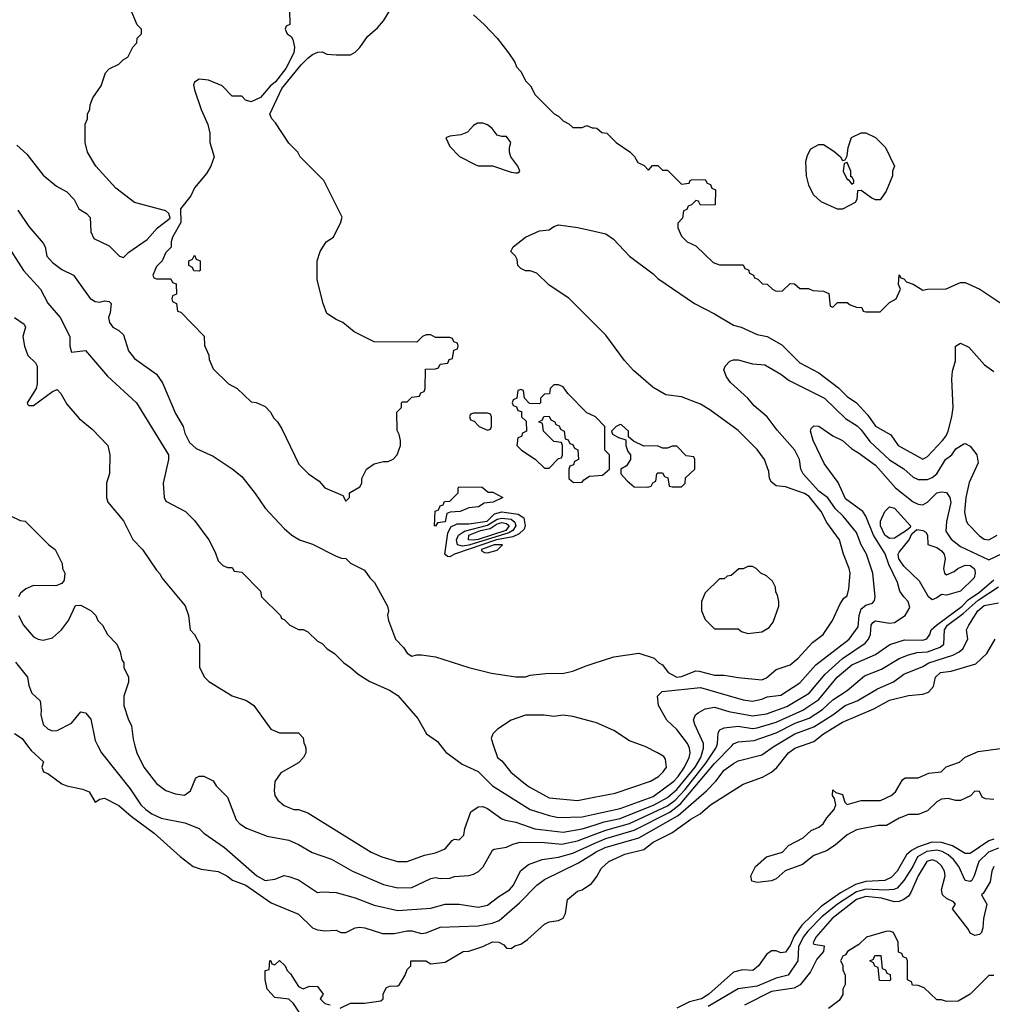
# Model space of a CAD drawing. Header units: inches. Extents: x 2348341 to 2479810, y 460419 to 613669.
# Tile 313 of 656: x 2367571 to 2371684, y 568907 to 573070. Entities that reach past the tile are written whole.
import ezdxf

# ---------------------------------------------------------------- set-up
doc = ezdxf.new("R2010")
doc.units = ezdxf.units.IN
doc.header["$MEASUREMENT"] = 0
for name, color, linetype in [('C3566', 7, 'Continuous'), ('C3567', 7, 'Continuous'), ('C3576', 7, 'Continuous'), ('C3577', 7, 'Continuous')]:
    doc.layers.add(name, color=color, linetype=linetype)

msp = doc.modelspace()

# ---------------------------------------------------------------- linework, layer by layer
at = {"layer": 'C3566', "color": 2}
for points, elevation in [([(2367604.6, 570000), (2367619.8, 569979.8), (2367671.6, 569931.6), (2367664.7, 569910), (2367672, 569890), (2367690, 569882.8), (2367750, 569839.1), (2367770, 569830.7), (2367836.8, 569816.8), (2367864.7, 569804.7), (2367890, 569762), (2367910, 569774), (2367930, 569778), (2367990, 569747.3), (2368042.4, 569702.4), (2368140.5, 569630), (2368250, 569531.3), (2368304.7, 569490), (2368338.5, 569478.5), (2368410, 569468.2), (2368447.3, 569450), (2368471.5, 569431.5), (2368527.3, 569410), (2368635.1, 569335.1), (2368750, 569287.7), (2368810, 569230.4), (2368830, 569221.3), (2368862.5, 569217.5), (2368910, 569220.7), (2368930, 569210.8), (2368950, 569210.7), (2368989.6, 569230.4), (2369010, 569233), (2369030.3, 569230.3), (2369105.7, 569205.7), (2369154.5, 569205.5), (2369210, 569218), (2369230, 569218), (2369270, 569206), (2369290, 569208.5), (2369350, 569233.1), (2369510, 569238.7), (2369569.6, 569250.4), (2369598.7, 569261.3), (2369684.6, 569335.4), (2369758, 569410), (2369790, 569434.4), (2369934.9, 569505.1), (2370000, 569546.2)], 78), ([(2367901.6, 570000), (2367917.3, 569970), (2368038, 569818), (2368083, 569750), (2368104.9, 569730), (2368130, 569712.4), (2368170, 569694.4), (2368270, 569673.4), (2368330, 569650.7), (2368350.4, 569630.4), (2368437.3, 569570), (2368574.8, 569450), (2368610, 569430.8), (2368650, 569436), (2368689.3, 569450.7), (2368710, 569446.8), (2368750, 569433.4), (2368830, 569378.8), (2368850, 569382.8), (2368910, 569379.1), (2368990, 569356.3), (2369070, 569325.5), (2369170, 569303), (2369310, 569313.4), (2369370.5, 569330.5), (2369430, 569330.6), (2369510, 569318), (2369550, 569325.5), (2369597.4, 569362.6), (2369642.7, 569390), (2369659.5, 569410), (2369689.5, 569470.5), (2369722.5, 569497.5), (2369781.3, 569518.7), (2369850, 569528.9), (2369910, 569545.5), (2370000, 569586)], 82), ([(2368058.6, 570000), (2368066, 569970), (2368096, 569910), (2368150, 569841), (2368190, 569811.3), (2368230, 569796), (2368268.9, 569791.1), (2368294, 569810), (2368316.4, 569863.6), (2368330, 569871.3), (2368350, 569872), (2368390, 569852), (2368402, 569830), (2368450, 569782), (2368486.8, 569686.8), (2368502, 569670), (2368530, 569651.3), (2368618, 569618), (2368710, 569600.7), (2368750, 569582.8), (2368808.1, 569548.1), (2368890, 569520.7), (2368978, 569470), (2369110, 569413), (2369170, 569399.3), (2369230, 569400.5), (2369310, 569439.1), (2369330, 569442.8), (2369350, 569438.8), (2369390, 569440.5), (2369410, 569447.7), (2369470, 569450.7), (2369490, 569457.3), (2369511.8, 569468.2), (2369531.9, 569488.1), (2369570, 569558), (2369577.2, 569562.8), (2369630, 569570.7), (2369656.2, 569583.8), (2369688, 569592), (2369790, 569590.3), (2369863.8, 569583.8), (2369930, 569597.3), (2370000, 569624.1)], 86), ([(2368777.9, 570000), (2368782, 569990), (2368782, 569970), (2368772, 569950), (2368750, 569928), (2368675.3, 569884.7), (2368650.9, 569849.1), (2368646.8, 569810), (2368650.7, 569790), (2368662.8, 569770), (2368690, 569747.3), (2368710, 569738.8), (2368730, 569731), (2368750, 569730.8), (2368790, 569716), (2369058, 569550), (2369102, 569530), (2369168.9, 569511.1), (2369210, 569511), (2369283.2, 569536.8), (2369330, 569547.3), (2369370, 569564), (2369400.2, 569599.8), (2369410, 569604.7), (2369430, 569602), (2369450, 569622), (2369454, 569650), (2369479, 569721), (2369510, 569741), (2369530, 569742.8), (2369550, 569734), (2369610, 569690.7), (2369625.1, 569685.1), (2369670, 569676.4), (2369749.1, 569649.1), (2369870, 569634.3), (2369950, 569649.1), (2370000, 569664.6)], 90), ([(2369352.7, 570000), (2369373.2, 569973.2), (2369442.5, 569922.5), (2369510, 569890.6), (2369570.4, 569830.4), (2369730, 569730.4), (2369810, 569704.4), (2369850, 569696.4), (2369950, 569699.5), (2370000, 569710.5)], 94), ([(2369574.7, 570000), (2369591.3, 569950), (2369610, 569936), (2369647.7, 569887.7), (2369703.1, 569843.1), (2369726, 569826), (2369810, 569780.4), (2369930, 569768.4), (2370000, 569781.9)], 98), ([(2368926, 568890), (2368970, 568912), (2369030, 568911.3), (2369098, 568922), (2369108, 568930), (2369108.4, 568951.6), (2369122, 568978), (2369136.4, 568983.6), (2369170, 568984.7), (2369178, 568990), (2369202, 569030), (2369210, 569054), (2369226, 569070), (2369226, 569090), (2369289, 569091), (2369310, 569078), (2369370, 569084.7), (2369446, 569130), (2369470, 569131.3), (2369530, 569150.8), (2369570.4, 569170.4), (2369598, 569170), (2369618, 569158), (2369630, 569144.7), (2369650, 569142), (2369665.6, 569154.4), (2369690, 569161), (2369718.9, 569181.1), (2369790, 569246), (2369810, 569256), (2369850, 569261), (2369869.1, 569270.9), (2369879, 569290), (2369888, 569350), (2369930, 569384.7), (2369950, 569391.3), (2369990, 569418), (2370000, 569431.2)], 74), ([(2368769.3, 568849.3), (2368728.7, 568910), (2368710, 568928.7), (2368650, 568935.3), (2368618, 568970), (2368608.9, 569011.1), (2368608.7, 569050), (2368626, 569054), (2368628.7, 569091.3), (2368634, 569090), (2368638, 569078), (2368650, 569074), (2368670, 569092), (2368694, 569070), (2368702, 569050), (2368716, 569036), (2368750, 568982), (2368770, 568972), (2368796.4, 568983.6), (2368830, 568982), (2368854, 568950), (2368842, 568930), (2368862, 568910), (2368884.7, 568904.7)], 74)]:
    msp.add_lwpolyline(points, dxfattribs=dict(at, elevation=elevation))
at = {"layer": 'C3567', "color": 2}
for points, elevation in [([(2367559.8, 572539.8), (2367602, 572502), (2367670, 572412), (2367726.4, 572366.4), (2367770, 572342), (2367802, 572310), (2367822, 572270), (2367854, 572250), (2367870, 572234), (2367872.7, 572172.7), (2367885.4, 572145.4), (2367950, 572114), (2367994, 572070), (2368010, 572064.7), (2368033.2, 572086.8), (2368110, 572141), (2368154, 572190), (2368208, 572230), (2368202, 572250), (2368190, 572262), (2368057.2, 572297.2), (2367978, 572358), (2367894, 572450), (2367858, 572510), (2367848, 572550), (2367848.4, 572628.4), (2367858, 572650), (2367858, 572670), (2367868.4, 572691.6), (2367868.7, 572710), (2367880.2, 572739.8), (2367915.3, 572790), (2367934.6, 572845.4), (2367950, 572862), (2367990, 572882), (2368010, 572902), (2368028.4, 572911.6), (2368050, 572954), (2368067.3, 572972.7), (2368068.4, 572991.6), (2368086, 573010), (2368086, 573030), (2368068.4, 573048.4), (2368038, 573118)], 102), ([(2368711.6, 573108.4), (2368714, 573050), (2368698, 573042), (2368694, 573030), (2368702, 573010), (2368718.8, 572998.8), (2368726.4, 572986.4), (2368734, 572954), (2368730.5, 572929.5), (2368696.4, 572863.6), (2368652.8, 572807.2), (2368630, 572789.2), (2368590, 572741.2), (2368550, 572722), (2368526, 572730), (2368510, 572746), (2368470, 572746), (2368428, 572790), (2368370, 572814), (2368330, 572818), (2368310, 572806), (2368306, 572794), (2368310, 572774), (2368338.8, 572690), (2368367.1, 572627.1), (2368374.8, 572590), (2368376, 572550), (2368394, 572490), (2368379.1, 572450), (2368360.9, 572419.1), (2368310, 572359), (2368295.2, 572324.8), (2368252, 572270), (2368252.7, 572212.7), (2368218, 572150), (2368211.3, 572130), (2368211.6, 572108.4), (2368190, 572086), (2368174, 572050), (2368150, 572026), (2368134, 571990), (2368138, 571978), (2368150, 571974), (2368210, 571974), (2368218, 571958), (2368232.7, 571952.7), (2368234, 571910), (2368218, 571902), (2368214, 571890), (2368218, 571878), (2368234, 571870), (2368238, 571838), (2368252.7, 571832.7), (2368351.6, 571731.6), (2368352.7, 571692.7), (2368371.6, 571651.6), (2368372.7, 571632.7), (2368390, 571594), (2368454, 571530), (2368491.1, 571511.1), (2368550, 571454), (2368571.6, 571451.6), (2368610, 571434), (2368632, 571410), (2368645.4, 571385.4), (2368662, 571370), (2368679.8, 571339.8), (2368752, 571190), (2368792, 571150), (2368838, 571118), (2368862, 571090), (2368938, 571058), (2368950, 571034), (2368966, 571050), (2368966, 571070), (2369010, 571094), (2369018, 571110), (2369018, 571130), (2369038, 571170), (2369070, 571191.3), (2369110, 571202), (2369130, 571202), (2369150, 571212), (2369168, 571230), (2369182, 571270), (2369182, 571290), (2369176.4, 571316.4), (2369167.3, 571332.7), (2369166, 571410), (2369186, 571430), (2369186, 571450), (2369190, 571454), (2369210, 571454), (2369230, 571474), (2369262, 571478), (2369268, 571492), (2369282, 571498), (2369286, 571510), (2369287.3, 571592.7), (2369330, 571594), (2369342, 571598), (2369350, 571614), (2369382, 571618), (2369387.3, 571632.7), (2369402, 571638), (2369407.3, 571672.7), (2369422, 571678), (2369426, 571690), (2369422, 571702), (2369407.3, 571707.3), (2369402, 571722), (2369390, 571726), (2369330, 571726), (2369310, 571738), (2369290, 571738), (2369274, 571730), (2369250, 571706), (2369070, 571708), (2368986, 571750), (2368938, 571790), (2368910, 571802), (2368870, 571828), (2368854, 571870), (2368829, 571970), (2368828.7, 572050), (2368842, 572090), (2368868, 572130), (2368898, 572150), (2368930, 572214), (2368934.6, 572234.6), (2368858, 572390), (2368758, 572490), (2368748, 572510), (2368710, 572548), (2368653.6, 572633.6), (2368638, 572650), (2368629.2, 572670), (2368680.5, 572779.5), (2368761.3, 572878.7), (2368790, 572906.8), (2368810, 572922.8), (2368832.7, 572932.7), (2368850, 572934), (2368870, 572924.7), (2368910, 572922), (2368970, 572922), (2368990, 572932), (2369010, 572952), (2369041.5, 572998.5), (2369084.7, 573035.3), (2369110, 573064.7), (2369150, 573131.3)], 102), ([(2369490.5, 573090.5), (2369536, 573050), (2369590, 572991.3), (2369638, 572930), (2369664.7, 572890), (2369672, 572870), (2369690.9, 572850.9), (2369712, 572810), (2369732, 572790), (2369751.6, 572751.6), (2369831.6, 572671.6), (2369850, 572662), (2369870, 572642), (2369894, 572630), (2369910, 572614), (2369950, 572614), (2369970, 572622), (2369992.7, 572612.7), (2370000, 572612.3)], 102), ([(2367564.1, 572264.1), (2367610, 572196), (2367670, 572124.7), (2367678.8, 572110), (2367686.8, 572070), (2367710, 572042.8), (2367750, 572013.4), (2367798.8, 571990), (2367870, 571891.3), (2367890, 571878), (2367910, 571876), (2367930, 571881), (2367950, 571878), (2367958, 571870), (2367954, 571830), (2367947.3, 571810), (2367951, 571790), (2367964.7, 571770), (2367990, 571756), (2368010, 571738), (2368030.8, 571670), (2368056.8, 571636.8), (2368150, 571570.8), (2368174.6, 571534.6), (2368230, 571404.7), (2368262.8, 571350), (2368270, 571322), (2368290, 571282), (2368316.9, 571256.9), (2368390, 571224.7), (2368470, 571171.3), (2368510, 571138), (2368567.1, 571067.1), (2368610, 571004.7), (2368690, 570918), (2368722, 570890), (2368754, 570870), (2368810, 570852), (2368910, 570802), (2368932.7, 570792.7), (2368950, 570792), (2368970, 570772), (2369030, 570742), (2369051.3, 570710), (2369071.3, 570690), (2369126, 570590), (2369130.8, 570570.8), (2369127.3, 570552.7), (2369130.7, 570530), (2369160.7, 570450), (2369194.9, 570414.9), (2369210, 570391.3), (2369230, 570378), (2369250, 570384.7), (2369270, 570384.7), (2369330, 570376), (2369470, 570331), (2369566.4, 570306.4), (2369670, 570291.3), (2369710, 570291.3), (2369730, 570298), (2369794.6, 570305.4), (2369872.9, 570307.1), (2369910, 570314.8), (2369963.2, 570336.8), (2370000, 570348.7)], 98), ([(2370000, 571785.5), (2369892.9, 571892.9), (2369810, 571948), (2369758, 571998), (2369730, 572008.7), (2369710, 572008.7), (2369690, 572018), (2369678, 572030), (2369675.3, 572055.3), (2369668, 572070), (2369648, 572090), (2369658, 572110), (2369710, 572150.8), (2369770, 572177.3), (2369810, 572181), (2369830, 572196), (2369850, 572202.8), (2369930.9, 572190.9), (2370000, 572175.7)], 98), ([(2367510, 572131.3), (2367586.8, 572010), (2367658.8, 571930), (2367690, 571871), (2367742.8, 571810), (2367782.8, 571730), (2367784, 571690), (2367790, 571664.7), (2367850, 571671.3), (2367942, 571562), (2368064.7, 571450), (2368201, 571230), (2368201, 571210), (2368178, 571110), (2368182, 571050), (2368190, 571034), (2368272, 570990), (2368310, 570952), (2368371, 570870), (2368398, 570818), (2368410, 570782), (2368430, 570762), (2368450, 570754), (2368470, 570754), (2368478, 570738), (2368510, 570734), (2368590, 570654), (2368594, 570630), (2368674, 570550), (2368678, 570538), (2368690, 570534), (2368714, 570510), (2368750, 570492), (2368770, 570491.3), (2368790, 570482), (2368830, 570442), (2368850, 570432), (2368872, 570410), (2368902, 570390), (2368942, 570350), (2368970.9, 570330.9), (2369002, 570302), (2369051.3, 570271.3), (2369135.3, 570235.3), (2369170, 570212), (2369255.2, 570115.2), (2369290.9, 570050.9), (2369338.5, 570018.5), (2369352.7, 570000)], 94), ([(2367550, 571811.3), (2367590, 571782), (2367596, 571770), (2367584.7, 571730), (2367591.3, 571690), (2367606, 571650), (2367638.8, 571618.8), (2367645.4, 571605.4), (2367644.9, 571530), (2367640.5, 571510), (2367602.8, 571450), (2367604, 571444), (2367610, 571438), (2367630, 571439.1), (2367710, 571497.3), (2367730, 571506), (2367746, 571490), (2367770, 571444.7), (2367823.5, 571383.5), (2367878, 571338), (2367944.7, 571270), (2367952, 571230), (2367951.6, 571151.6), (2367938, 571110), (2367938, 571050), (2367944.7, 571030), (2368010.6, 570950.6), (2368050, 570872), (2368091.3, 570830), (2368150, 570742), (2368165.4, 570725.4), (2368172, 570710), (2368270.9, 570590.9), (2368284.7, 570550), (2368292, 570490), (2368310.8, 570470.8), (2368331.1, 570431.1), (2368331.6, 570331.6), (2368351.6, 570291.6), (2368371.6, 570271.6), (2368470, 570211.3), (2368530.7, 570190.7), (2368562, 570170), (2368634, 570070), (2368670, 570054), (2368750, 570054), (2368770, 570034), (2368772.7, 570012.7), (2368777.9, 570000)], 90), ([(2370000, 571393), (2369970, 571408), (2369888.9, 571488.9), (2369870, 571518), (2369850, 571526), (2369830, 571526), (2369814, 571510), (2369812, 571488), (2369790, 571486), (2369774, 571470), (2369774, 571450), (2369770, 571446), (2369727.3, 571447.3), (2369706, 571470), (2369702, 571502), (2369690, 571506), (2369678, 571502), (2369674, 571470), (2369658, 571462), (2369654, 571450), (2369658, 571438), (2369672.7, 571432.7), (2369678, 571418), (2369692.7, 571412.7), (2369694, 571390), (2369712.7, 571372.7), (2369714, 571330), (2369698, 571322), (2369692.7, 571307.3), (2369678, 571302), (2369674, 571270), (2369694, 571250), (2369751.1, 571211.1), (2369790, 571174), (2369810, 571174), (2369850, 571214), (2369862, 571218), (2369866, 571230), (2369866, 571270), (2369862, 571282), (2369830, 571286), (2369786, 571330), (2369782, 571362), (2369766, 571370), (2369782, 571378), (2369787.3, 571392.7), (2369810, 571394), (2369818, 571378), (2369834, 571370), (2369838, 571358), (2369852.7, 571352.7), (2369858, 571338), (2369874, 571330), (2369878, 571298), (2369890, 571294), (2369898, 571278), (2369910, 571274), (2369918, 571258), (2369931.6, 571251.6), (2369934, 571210), (2369918, 571202), (2369912.7, 571187.3), (2369898, 571182), (2369894, 571170), (2369894, 571130), (2369912.7, 571112.7), (2369950, 571114), (2369956.4, 571123.6), (2369980.4, 571139.6), (2370000, 571141)], 102), ([(2367530, 570974), (2367572.7, 570952.7), (2367594, 570950), (2367694, 570850), (2367722, 570830), (2367751.3, 570770), (2367752, 570750), (2367762, 570730), (2367759.6, 570700.4), (2367750, 570686), (2367723.6, 570676.4), (2367630, 570678), (2367596.9, 570663.1), (2367575.3, 570644.7), (2367566, 570630)], 86), ([(2367566.8, 570550), (2367586.8, 570510), (2367630, 570461), (2367650, 570451), (2367670, 570446), (2367710, 570456), (2367748.7, 570490), (2367778, 570530), (2367807.3, 570592.7), (2367830, 570594), (2367874, 570570), (2367894, 570550), (2367902, 570530), (2367922, 570510), (2367942, 570470), (2367982, 570430), (2367996.9, 570396.9), (2368003.6, 570363.6), (2368012, 570350), (2368012, 570330), (2368031.1, 570291.1), (2368031.1, 570268.9), (2368012, 570210), (2368012, 570170), (2368030, 570114), (2368044.7, 570084.7), (2368051.6, 570028.4), (2368058.6, 570000)], 86), ([(2367553.7, 570353.7), (2367604.7, 570290), (2367610, 570254), (2367622, 570222), (2367658, 570190), (2367662.8, 570150), (2367660.7, 570130), (2367671, 570090), (2367692, 570070), (2367710, 570062.8), (2367730, 570064), (2367790, 570096), (2367830, 570142.8), (2367850, 570138.8), (2367872.8, 570112.7), (2367890, 570022), (2367901.6, 570000)], 82), ([(2370000, 570099.9), (2369910, 570124), (2369870, 570128.7), (2369830, 570124), (2369788.9, 570128.9), (2369710, 570128.7), (2369650, 570108.7), (2369592, 570070), (2369572, 570050), (2369564.7, 570030), (2369574.7, 570000)], 98), ([(2367550, 570052), (2367582, 570030), (2367604.6, 570000)], 78)]:
    msp.add_lwpolyline(points, dxfattribs=dict(at, elevation=elevation))
for points, elevation in [([(2369530, 572632.7), (2369507.3, 572632.7), (2369490, 572622), (2369465.4, 572594.6), (2369436.9, 572583.1), (2369390, 572578), (2369374, 572570), (2369390, 572534), (2369431.6, 572491.6), (2369498, 572458), (2369510, 572452), (2369570, 572452), (2369650, 572424.7), (2369670, 572422), (2369678, 572422), (2369686, 572430), (2369678, 572450), (2369648.7, 572490), (2369642, 572510), (2369642, 572530), (2369648.7, 572550), (2369630, 572575.3), (2369610, 572575.3), (2369590, 572582), (2369569, 572610), (2369550, 572625.2)], 102), ([(2368330, 572006), (2368307.3, 572007.3), (2368302, 572022), (2368286, 572030), (2368286, 572050), (2368302, 572058), (2368310, 572074), (2368318, 572058), (2368334, 572050), (2368334, 572010)], 102), ([(2369550, 571406), (2369490, 571406), (2369478, 571402), (2369474, 571390), (2369478, 571378), (2369492.7, 571372.7), (2369514, 571350), (2369550, 571334), (2369562, 571338), (2369566, 571350), (2369566, 571390), (2369562, 571402)], 102), ([(2369330, 570928), (2369326, 570930), (2369328.4, 570991.6), (2369342, 570998), (2369350, 571014), (2369362, 571018), (2369367.3, 571032.7), (2369390, 571034), (2369426, 571070), (2369426, 571090), (2369430, 571094), (2369527.3, 571092.7), (2369552.7, 571072.7), (2369571.6, 571071.6), (2369614, 571050), (2369574, 571030), (2369534.8, 571025.2), (2369512, 571010), (2369470, 571005.2), (2369434, 570990), (2369392, 570988), (2369378, 570982), (2369370, 570946), (2369338, 570942)], 98), ([(2369390, 570799), (2369380.2, 570800.2), (2369368.7, 570810), (2369381.6, 570898.4), (2369394.5, 570925.5), (2369421.6, 570938.4), (2369470, 570938.8), (2369547.8, 570950), (2369579.3, 570980.7), (2369610, 570989.3), (2369679.2, 570979.2), (2369703.7, 570963.7), (2369708.9, 570930), (2369704, 570916), (2369683.8, 570896.2), (2369656.3, 570883.7), (2369587.2, 570870), (2369410, 570809.5)], 98), ([(2369444.2, 570844.2), (2369422.3, 570850), (2369418, 570870), (2369427, 570890), (2369452.3, 570907.7), (2369550, 570932.8), (2369590, 570957.6), (2369610, 570962.7), (2369650, 570957.5), (2369665.7, 570945.8), (2369669.5, 570930), (2369656.6, 570910), (2369640.1, 570899.9), (2369470, 570847.5)], 94), ([(2369490, 570868.8), (2369469.6, 570870), (2369471.1, 570890), (2369519.6, 570910), (2369561.5, 570918.5), (2369590, 570937.6), (2369610, 570944.2), (2369630, 570940.1), (2369641.8, 570930), (2369627.3, 570910), (2369510, 570871.3)], 90), ([(2369613, 570850), (2369577.3, 570850), (2369524.4, 570830), (2369524.7, 570824.7), (2369536.7, 570816.7), (2369550, 570815.6), (2369590, 570826.4)], 102)]:
    msp.add_lwpolyline(points, close=True, dxfattribs=dict(at, elevation=elevation))
at = {"layer": 'C3576', "color": 2}
for points, elevation in [([(2370000, 569664.6), (2370042.3, 569677.7), (2370110, 569692.9), (2370254.7, 569750), (2370310, 569780.7), (2370350, 569815.5), (2370427.8, 569910), (2370451.6, 569950), (2370463.5, 569990), (2370463, 570000)], 90), ([(2370000, 569431.2), (2370012.5, 569447.5), (2370030, 569481), (2370062, 569510), (2370130, 569541.6), (2370210, 569561.6), (2370250, 569592.2), (2370328.5, 569631.5), (2370409.4, 569690), (2370448.5, 569711.5), (2370492.7, 569750), (2370630, 569837.1), (2370712.6, 569867.4), (2370751.1, 569888.9), (2370772.4, 569907.6), (2370822, 569970), (2370849.4, 569990), (2370877.8, 570000)], 74), ([(2370000, 569781.9), (2370090, 569799.3), (2370239, 569850), (2370272.7, 569870), (2370292.7, 569890), (2370306, 569910), (2370302.7, 569942.7), (2370294.5, 569954.5), (2370268.7, 569970), (2370216.6, 569996.6), (2370207.4, 570000)], 98), ([(2370000, 569546.2), (2370006, 569550), (2370047, 569570), (2370190, 569610.2), (2370355.3, 569704.7), (2370475.6, 569810), (2370514.5, 569850), (2370550, 569896.3), (2370590, 569924.9), (2370610, 569936.3), (2370710, 569962), (2370761.6, 569998.4), (2370764.3, 570000)], 78), ([(2370000, 569624.1), (2370050, 569643.2), (2370150, 569671.8), (2370310, 569745.5), (2370342.8, 569770), (2370385, 569815), (2370473.4, 569926.6), (2370515.4, 569990), (2370518.7, 570000)], 86), ([(2370000, 569710.5), (2370110, 569734.6), (2370250, 569785.8), (2370336.9, 569850), (2370356, 569870), (2370382.6, 569910), (2370402, 569950), (2370406.3, 569970), (2370404.2, 569990), (2370399.9, 570000)], 94), ([(2370000, 569586), (2370050, 569608.4), (2370170, 569643.2), (2370320.4, 569719.6), (2370366.3, 569753.7), (2370510, 569924.9), (2370582.1, 570000)], 82), ([(2371690, 569773.2), (2371655.3, 569775.3), (2371642, 569782), (2371630, 569806), (2371610, 569808), (2371591.6, 569788.4), (2371550, 569768), (2371530, 569768), (2371497.2, 569777.2), (2371470, 569774.5), (2371450, 569762.7), (2371410, 569725.2), (2371370, 569708.7), (2371330, 569708.7), (2371290, 569693.2), (2371236.9, 569663.1), (2371203.1, 569663.1), (2371110, 569644.5), (2371070, 569623.7), (2371019.9, 569580.1), (2370983.7, 569556.3), (2370930, 569536.2), (2370881.7, 569498.3), (2370808.9, 569471.1), (2370770, 569437.2), (2370750, 569429.3), (2370690, 569421.2), (2370667.2, 569427.2), (2370663.7, 569450), (2370682.7, 569490), (2370730, 569530.6), (2370797.2, 569550), (2370822, 569578), (2370884, 569610), (2370918, 569642), (2370950, 569656), (2370968.7, 569670), (2370984.5, 569695.5), (2371015.3, 569730), (2371022, 569750), (2371016.4, 569776.4), (2371008.7, 569790), (2371010, 569814), (2371022, 569802), (2371050, 569794), (2371061, 569761), (2371070, 569752), (2371130, 569768), (2371211, 569769), (2371256, 569790), (2371274.5, 569805.5), (2371304.7, 569855.3), (2371315.3, 569864.7), (2371370, 569864.9), (2371416.2, 569883.8), (2371468, 569890), (2371489, 569911), (2371546, 569930), (2371569, 569951), (2371624.1, 569975.9), (2371728, 569990)], 70), ([(2371690, 569604.5), (2371670, 569598.5), (2371590, 569544.2), (2371570, 569544.2), (2371516.1, 569576.1), (2371470, 569590.8), (2371428.2, 569591.8), (2371368.4, 569571.6), (2371342.7, 569557.3), (2371321.7, 569538.3), (2371281.7, 569470), (2371256.8, 569443.2), (2371230, 569429.8), (2371150, 569426.2), (2371106.3, 569413.7), (2371042, 569378), (2370960.1, 569319.9), (2370878.3, 569241.7), (2370845.7, 569194.3), (2370830, 569156), (2370810, 569127), (2370790, 569124.5), (2370770, 569132.3), (2370750, 569132.7), (2370730, 569117.2), (2370694.8, 569070), (2370671, 569050), (2370628.1, 569051.9), (2370590, 569042), (2370485.5, 568950), (2370454, 568930), (2370403.2, 568916.8), (2370350, 568889.8)], 74), ([(2371710, 569566.6), (2371668.5, 569550), (2371627.4, 569510), (2371607.7, 569450), (2371597.3, 569430), (2371590, 569426.3), (2371569.4, 569430), (2371542.6, 569490), (2371519.6, 569519.6), (2371498.2, 569538.1), (2371472.6, 569552.6), (2371450, 569558.2), (2371406.9, 569553.1), (2371367.7, 569530), (2371348.8, 569490), (2371310, 569429.5), (2371281.6, 569398.4), (2371267.9, 569392.1), (2371231.1, 569388.9), (2371150, 569393.6), (2371110, 569382.9), (2371029.6, 569330.4), (2370963.7, 569276.3), (2370903.8, 569216.2), (2370883.8, 569190), (2370865.2, 569150), (2370861.3, 569090), (2370821, 569030), (2370770, 569017), (2370690, 568984), (2370610, 568971.6), (2370483, 568897)], 78), ([(2371690.3, 569489.7), (2371682, 569470), (2371675.8, 569424.2), (2371645.2, 569374.8), (2371638, 569370), (2371660.5, 569330), (2371646.8, 569270), (2371644.7, 569230), (2371638, 569210), (2371630, 569202), (2371610, 569198), (2371590, 569208), (2371583.1, 569223.1), (2371515.3, 569310), (2371528, 569330), (2371520.4, 569340.4), (2371490, 569354), (2371474, 569370), (2371469.4, 569390), (2371485.1, 569450), (2371481.6, 569470), (2371470, 569492), (2371449.2, 569510), (2371430, 569516.9), (2371407, 569510), (2371370, 569449.4), (2371340.2, 569379.8), (2371330, 569364.5), (2371310.3, 569349.7), (2371290, 569341.3), (2371270, 569339.7), (2371215, 569355), (2371150, 569362.2), (2371110, 569349.8), (2371007.4, 569270), (2370938, 569190), (2370926.6, 569166.6), (2370930, 569161), (2370973.4, 569153.4), (2370970.6, 569130.6), (2370942.4, 569097.6), (2370915.6, 569044.4), (2370871.2, 568988.8), (2370845.7, 568974.3), (2370750, 568960.8), (2370636.9, 568903.1)], 82), ([(2371690, 569028), (2371670, 569028), (2371591.1, 568948.9), (2371539.6, 568920.4), (2371490, 568918), (2371470, 568926), (2371450, 568926), (2371396.4, 568976.4), (2371370, 568986), (2371347.3, 568987.3), (2371342, 569002), (2371326, 569010), (2371326, 569090), (2371322, 569102), (2371307.3, 569107.3), (2371302, 569122), (2371287.3, 569127.3), (2371286, 569170), (2371266, 569210), (2371250, 569215.3), (2371234, 569214), (2371152, 569190), (2371119.9, 569160.1), (2371071.3, 569130), (2371063.5, 569116.5), (2371052, 569110), (2371042, 569090), (2371051.6, 569071.6), (2371052.7, 569052.7), (2371062, 569030), (2371062, 568990), (2371052, 568970), (2371051.6, 568948.4), (2371036.9, 568923.1), (2370990.9, 568889.1)], 86)]:
    msp.add_lwpolyline(points, dxfattribs=dict(at, elevation=elevation))
at = {"layer": 'C3576', "color": 2, "elevation": 86}
msp.add_lwpolyline([(2371250, 569006), (2371207.3, 569007.3), (2371202, 569062), (2371187.3, 569067.3), (2371182, 569082), (2371166, 569090), (2371182, 569098), (2371187.3, 569112.7), (2371212.7, 569112.7), (2371218, 569058), (2371232.7, 569052.7), (2371238, 569038), (2371252.7, 569032.7), (2371254, 569010)], close=True, dxfattribs=at)
at = {"layer": 'C3577', "color": 2}
for points, elevation in [([(2370000, 572612.3), (2370011.6, 572611.6), (2370032.7, 572592.7), (2370054, 572590), (2370094, 572550), (2370151.1, 572511.1), (2370171.3, 572491.3), (2370185.4, 572465.4), (2370212.7, 572452.7), (2370230, 572434), (2370247.3, 572452.7), (2370270, 572454), (2370290, 572434), (2370310, 572434), (2370370, 572374), (2370402, 572378), (2370406, 572390), (2370412.7, 572392.7), (2370470, 572394), (2370478, 572378), (2370492.7, 572372.7), (2370498, 572358), (2370514, 572350), (2370512.7, 572287.3), (2370450, 572286), (2370442, 572302), (2370430, 572306), (2370412.7, 572287.3), (2370398, 572282), (2370392.7, 572267.3), (2370378, 572262), (2370374, 572230), (2370354, 572210), (2370354, 572190), (2370370, 572154), (2370394, 572130), (2370430, 572114), (2370503.6, 572043.6), (2370530, 572034), (2370630, 572034), (2370638, 572018), (2370652.7, 572012.7), (2370658, 571998), (2370674, 571990), (2370678, 571978), (2370692.7, 571972.7), (2370712.7, 571952.7), (2370731.6, 571951.6), (2370754, 571930), (2370770, 571922), (2370796.4, 571923.6), (2370830, 571954), (2370847.3, 571952.7), (2370870, 571934), (2370907.3, 571932.7), (2370925.4, 571925.4), (2370970, 571922), (2370992.7, 571912.7), (2370998, 571858), (2371010, 571854), (2371030, 571874), (2371070, 571874), (2371083.6, 571863.6), (2371110, 571854), (2371132.7, 571852.7), (2371138, 571838), (2371150, 571834), (2371210, 571834), (2371250, 571874), (2371278, 571890), (2371295.3, 571930), (2371288, 571950), (2371290, 571991.3), (2371298, 571978), (2371310, 571974), (2371321, 571961), (2371350, 571951), (2371390, 571926.8), (2371410, 571931), (2371488.7, 571931.3), (2371550, 571958), (2371570, 571958), (2371630.9, 571930.9), (2371775.3, 571835.3)], 102), ([(2370000, 572175.7), (2370050, 572164.7), (2370082, 572142), (2370150.6, 572070.6), (2370250, 571996), (2370270, 571976), (2370424.7, 571870), (2370510, 571826.8), (2370590, 571778.8), (2370622, 571770), (2370690, 571738.8), (2370732, 571730), (2370794.6, 571694.6), (2370870, 571619.1), (2370950, 571577.3), (2371033.4, 571513.4), (2371070, 571477.3), (2371110.3, 571450.3), (2371158.4, 571398.4), (2371190, 571351.3), (2371254.4, 571314.4), (2371286, 571270), (2371390, 571211), (2371410, 571222.8), (2371473, 571290), (2371489.7, 571310), (2371497.4, 571330), (2371513.3, 571390), (2371518.4, 571430), (2371513.2, 571550), (2371516.4, 571583.6), (2371528, 571628), (2371528, 571690), (2371550, 571702), (2371585.4, 571685.4), (2371651.3, 571610), (2371690, 571582)], 98), ([(2370000, 570348.7), (2370084.1, 570375.9), (2370190, 570391), (2370254, 570370), (2370274, 570350), (2370290, 570342), (2370314, 570310), (2370350, 570290.4), (2370370, 570292.2), (2370430, 570316.3), (2370444.1, 570315.9), (2370510, 570298.4), (2370550, 570298.4), (2370610, 570288), (2370710, 570279.1), (2370730, 570287.7), (2370770, 570322), (2370830, 570342), (2370863.7, 570370), (2370924.2, 570435.8), (2370968.7, 570470), (2371008.7, 570530), (2371040.2, 570599.8), (2371056.4, 570623.6), (2371070, 570634), (2371077.2, 570662.8), (2371082.7, 570730), (2371079.5, 570750), (2371055.1, 570810), (2371038.4, 570870), (2370983.9, 570943.9), (2370960.5, 570990), (2370910, 571054), (2370890, 571066.9), (2370810, 571094.5), (2370770, 571099.3), (2370750, 571114), (2370742, 571130), (2370738.9, 571158.9), (2370720.9, 571210), (2370690, 571252.7), (2370610, 571332.7), (2370490, 571420.9), (2370450, 571443.7), (2370370, 571475.1), (2370303.2, 571483.2), (2370250, 571514), (2370166.8, 571586.8), (2370129.4, 571629.4), (2370050, 571735.3), (2370000, 571785.5)], 98), ([(2370399.9, 570000), (2370395.6, 570010), (2370350, 570069.3), (2370307.9, 570107.9), (2370273.2, 570170), (2370268, 570210), (2370288.7, 570230), (2370450, 570246.4), (2370630, 570194.4), (2370670, 570188.7), (2370710, 570197), (2370732.7, 570207.3), (2370790, 570214.4), (2370870, 570266), (2370937.3, 570342.7), (2371078.7, 570450), (2371117.4, 570502.6), (2371120.9, 570550), (2371130, 570579.3), (2371150, 570594.4), (2371176.9, 570603.1), (2371186.6, 570613.4), (2371189.4, 570630), (2371179.5, 570730), (2371151.8, 570810), (2371129.4, 570850), (2371110, 570901.2), (2371054, 570970), (2371021.2, 571001.2), (2370988.6, 571048.6), (2370950, 571076.9), (2370883.7, 571150), (2370874.5, 571170), (2370869.2, 571210), (2370849.2, 571250), (2370773.8, 571333.8), (2370732.3, 571390), (2370677.2, 571437.2), (2370650, 571469.2), (2370576.5, 571536.5), (2370560.2, 571560.2), (2370548.7, 571590), (2370554.6, 571605.4), (2370574.6, 571625.4), (2370590, 571631.3), (2370608.9, 571631.1), (2370670, 571614.8), (2370722, 571610), (2370790, 571570.8), (2370824.7, 571544.7), (2370974, 571470), (2371063.1, 571383.1), (2371113.1, 571353.1), (2371130, 571336.4), (2371165.7, 571285.7), (2371250, 571208.4), (2371310.2, 571170.2), (2371350, 571134.9), (2371370, 571126), (2371410, 571125.7), (2371430, 571134), (2371449.8, 571150.2), (2371486.6, 571210), (2371513.2, 571230), (2371530, 571254.8), (2371563.7, 571276.3), (2371570, 571277.3), (2371590, 571266.8), (2371618.4, 571230), (2371624.1, 571195.9), (2371586.9, 571113.1), (2371571.6, 571050), (2371567.1, 570987.1), (2371573, 570953), (2371579.9, 570939.9), (2371630, 570887.7), (2371650, 570873.4), (2371670, 570870.6), (2371705.2, 570890)], 94), ([(2370000, 571141), (2370036.4, 571143.6), (2370066, 571170), (2370066, 571230), (2370046, 571250), (2370046, 571350), (2370006, 571390), (2370000, 571393)], 102), ([(2370463, 570000), (2370462.6, 570010), (2370426, 570090), (2370421.2, 570110), (2370429, 570130), (2370440.5, 570139.5), (2370470, 570155.5), (2370510, 570162.4), (2370570, 570145.3), (2370670, 570126), (2370730, 570134.6), (2370814.7, 570165.3), (2370910, 570222), (2370977.7, 570302.3), (2371050, 570368.9), (2371146.2, 570433.8), (2371160.7, 570450), (2371169.7, 570470), (2371172.3, 570510), (2371179.5, 570520.5), (2371190, 570527.7), (2371250, 570518.4), (2371270, 570520.5), (2371315.3, 570550), (2371335.3, 570584.7), (2371328.7, 570610), (2371309.4, 570629.4), (2371293.8, 570653.8), (2371283.6, 570690), (2371246.9, 570766.9), (2371231.6, 570811.6), (2371181.7, 570890), (2371149.6, 570970), (2371136.2, 570990), (2371063.9, 571043.9), (2371032.6, 571112.6), (2370973.8, 571193.8), (2370926.6, 571290), (2370915.3, 571330), (2370918, 571342), (2370930, 571352), (2370950, 571351), (2371010.4, 571310.4), (2371050.3, 571290.3), (2371090, 571254.8), (2371119, 571239), (2371190, 571186), (2371275.5, 571090), (2371350, 571030.6), (2371370, 571020.7), (2371390, 571018.8), (2371409.5, 571030.5), (2371449, 571070), (2371470, 571074), (2371490.6, 571070.6), (2371504, 571050), (2371508.1, 571028.1), (2371490, 570948.7), (2371487.9, 570907.9), (2371510, 570873), (2371550, 570842.4), (2371670, 570786), (2371750, 570824.4)], 90), ([(2370518.7, 570000), (2370522, 570010), (2370525.4, 570054.6), (2370532.1, 570067.9), (2370550, 570075.5), (2370610, 570083.1), (2370670, 570072.7), (2370690, 570076.1), (2370770, 570099.6), (2370882.9, 570150), (2370950, 570194.9), (2371028.2, 570290), (2371090, 570342.6), (2371190, 570386.4), (2371251.3, 570428.7), (2371312.6, 570447.4), (2371390, 570447), (2371407.5, 570452.5), (2371419.5, 570470), (2371425.1, 570490), (2371447.6, 570510), (2371556.4, 570590), (2371582.4, 570617.6), (2371629.6, 570650), (2371690, 570701.8)], 86), ([(2370582.1, 570000), (2370590, 570008.2), (2370610, 570016.4), (2370677.2, 570022.8), (2370770, 570054.7), (2370850, 570095), (2370910, 570116.9), (2370966.7, 570153.3), (2371010, 570193.7), (2371070, 570233), (2371144.4, 570295.6), (2371215.6, 570324.4), (2371290, 570368.2), (2371330, 570384.9), (2371366.1, 570393.9), (2371410, 570396.9), (2371463.6, 570416.4), (2371478.7, 570430), (2371481.4, 570490), (2371494.5, 570510), (2371561, 570559), (2371624.8, 570615.2), (2371710, 570671.3)], 82), ([(2370764.3, 570000), (2370849.6, 570050), (2370930, 570080.2), (2371009.6, 570130), (2371062, 570170), (2371112.7, 570190), (2371198.8, 570241.2), (2371266, 570270), (2371310, 570302.4), (2371390, 570334.4), (2371416, 570350), (2371517.4, 570382.6), (2371543.5, 570396.5), (2371559.3, 570410), (2371581.2, 570450), (2371575.3, 570490), (2371585.2, 570510), (2371623.5, 570570), (2371650, 570592.7), (2371710, 570603.8)], 78), ([(2370877.8, 570000), (2370930, 570018.4), (2370970, 570050.3), (2371050, 570100.3), (2371183.8, 570156.2), (2371250, 570192.7), (2371330, 570212.7), (2371390, 570218.4), (2371414, 570226), (2371435.1, 570250), (2371444.5, 570290), (2371465.2, 570310), (2371510, 570315.5), (2371614.1, 570345.8), (2371660.9, 570390), (2371696, 570450)], 74), ([(2370207.4, 570000), (2370150, 570021.2), (2370084.1, 570064.1), (2370010, 570097.2), (2370000, 570099.9)], 98)]:
    msp.add_lwpolyline(points, dxfattribs=dict(at, elevation=elevation))
for points, elevation in [([(2371190, 572308), (2371174.6, 572314.6), (2371130, 572348), (2371114, 572346), (2371112, 572310), (2371103.6, 572296.4), (2371050, 572268.7), (2371028.9, 572268.9), (2370960.2, 572300.2), (2370928, 572330), (2370908, 572370), (2370898, 572410), (2370895.3, 572470), (2370903.1, 572496.9), (2370916.4, 572523.6), (2370950, 572542), (2370970, 572542), (2371014.4, 572514.4), (2371042, 572490), (2371050, 572474), (2371062, 572478), (2371070, 572494), (2371075.3, 572530), (2371088.9, 572571.1), (2371130, 572591.3), (2371150, 572591.3), (2371190, 572572), (2371232, 572530), (2371271.1, 572451.1), (2371262, 572430), (2371262, 572410), (2371235.3, 572344.7), (2371210, 572308)], 102), ([(2371070, 572466), (2371058, 572462), (2371054, 572430), (2371070, 572394), (2371074, 572394), (2371090, 572374), (2371098, 572382), (2371098, 572390), (2371090, 572406), (2371086, 572406), (2371086, 572430)], 102), ([(2370110, 571358), (2370094, 571350), (2370074, 571330), (2370078, 571318), (2370103.6, 571303.6), (2370134, 571294), (2370134, 571270), (2370143.6, 571243.6), (2370154, 571230), (2370154, 571210), (2370136.9, 571183.1), (2370114, 571170), (2370114, 571150), (2370139.6, 571119.6), (2370170, 571094), (2370227.3, 571092.7), (2370242, 571098), (2370248, 571112), (2370262, 571118), (2370266, 571150), (2370270, 571154), (2370290, 571154), (2370298, 571138), (2370312.7, 571132.7), (2370318, 571098), (2370330, 571094), (2370370, 571094), (2370386, 571110), (2370387.3, 571132.7), (2370426, 571170), (2370426, 571210), (2370422, 571222), (2370390, 571226), (2370350, 571266), (2370330, 571266), (2370310, 571258), (2370290, 571258), (2370268.4, 571268.4), (2370210, 571266), (2370167.3, 571287.3), (2370146, 571306), (2370146, 571330), (2370116.4, 571356.4)], 102), ([(2371250, 570875.6), (2371230, 570889.7), (2371211.2, 570930), (2371211.5, 570950), (2371229.7, 570990.3), (2371250, 571010.6), (2371270, 571004.9), (2371338, 570930), (2371336.9, 570923.1), (2371322, 570910), (2371270, 570877)], 86), ([(2371490, 570722), (2371523.1, 570736.9), (2371538, 570750), (2371570, 570762.8), (2371590, 570762), (2371606.8, 570750), (2371610, 570742), (2371611.8, 570730), (2371606.8, 570710), (2371550, 570653.2), (2371490, 570637.2), (2371470, 570639), (2371450, 570625.2), (2371430, 570617.2), (2371414, 570630), (2371376.5, 570696.5), (2371310, 570759.5), (2371288.3, 570790), (2371286.3, 570810), (2371290, 570818.8), (2371333.2, 570870), (2371344, 570896), (2371365.6, 570914.4), (2371390.5, 570910.5), (2371403.5, 570903.5), (2371410.5, 570890.5), (2371411, 570851), (2371450, 570838), (2371470, 570824), (2371480.5, 570810), (2371484.9, 570790), (2371478, 570750), (2371482, 570730)], 86), ([(2370670, 570758), (2370650, 570758), (2370630, 570748), (2370612.7, 570747.3), (2370579.6, 570720.4), (2370563.6, 570716.4), (2370550, 570706), (2370530, 570706), (2370470, 570646), (2370454, 570610), (2370454, 570570), (2370470, 570534), (2370510, 570494), (2370610, 570494), (2370623.6, 570483.6), (2370650, 570474), (2370710, 570482), (2370740.4, 570499.6), (2370758, 570522), (2370782, 570590), (2370782, 570610), (2370776.4, 570636.4), (2370768.9, 570648.9), (2370768, 570670), (2370755.3, 570695.3), (2370730, 570718), (2370706, 570730), (2370686, 570750)], 102)]:
    msp.add_lwpolyline(points, close=True, dxfattribs=dict(at, elevation=elevation))

doc.saveas('drawing.dxf')
